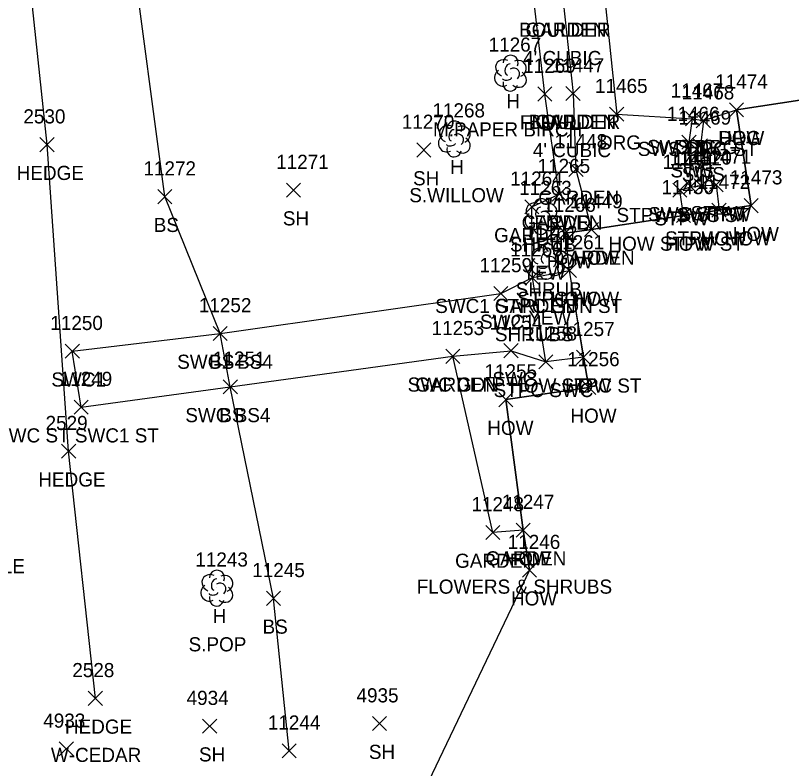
# Model space of a CAD drawing. Extents: x 1439173 to 1457902, y 641926 to 659889.
# Drawn here: x 1448034.3 to 1448144, y 648320.9 to 648427.5 of the extents above; entities that cross this region are included whole.
import ezdxf

# ---------------------------------------------------------------- set-up
doc = ezdxf.new("R2010")
doc.units = 0
for name, color, linetype in [('L_A', 7, 'Continuous'), ('L_C', 7, 'Continuous'), ('L_I', 7, 'Continuous'), ('L_TIC', 7, 'Continuous'), ('LAHR', 7, 'Continuous'), ('LAPB', 7, 'Continuous'), ('LBC', 7, 'Continuous'), ('LBF', 7, 'Continuous'), ('LELB', 7, 'Continuous'), ('LFNC', 7, 'Continuous'), ('LSH', 7, 'Continuous'), ('LSOGP', 7, 'Continuous'), ('LTD', 7, 'Continuous'), ('R_A', 7, 'Continuous'), ('R_C', 7, 'Continuous'), ('R_I', 7, 'Continuous'), ('R_TIC', 7, 'Continuous'), ('RDG', 7, 'Continuous'), ('RSW', 7, 'Continuous')]:
    doc.layers.add(name, color=color, linetype=linetype)

msp = doc.modelspace()

# ---------------------------------------------------------------- linework, layer by layer
at = {"layer": 'L_TIC'}
for points in [[(1448108.15, 648415.35), (1448110.15, 648417.35)], [(1448110.15, 648415.35), (1448108.15, 648417.35)], [(1448112.13, 648415.42), (1448114.13, 648417.42)], [(1448114.13, 648415.42), (1448112.13, 648417.42)], [(1448112.13, 648415.42), (1448114.13, 648417.42)], [(1448114.13, 648415.42), (1448112.13, 648417.42)], [(1448135.26, 648413.13), (1448137.26, 648415.13)], [(1448137.26, 648413.13), (1448135.26, 648415.13)], [(1448037.73, 648408.19), (1448039.73, 648410.19)], [(1448039.73, 648408.19), (1448037.73, 648410.19)], [(1448091.02, 648407.43), (1448093.02, 648409.43)], [(1448093.02, 648407.43), (1448091.02, 648409.43)], [(1448112.55, 648404.69), (1448114.55, 648406.69)], [(1448114.55, 648404.69), (1448112.55, 648406.69)], [(1448130.26, 648402.36), (1448132.26, 648404.36)], [(1448132.26, 648402.36), (1448130.26, 648404.36)], [(1448132.38, 648402.49), (1448134.38, 648404.49)], [(1448134.38, 648402.49), (1448132.38, 648404.49)], [(1448072.59, 648401.76), (1448074.59, 648403.76)], [(1448074.59, 648401.76), (1448072.59, 648403.76)], [(1448110.19, 648401.18), (1448112.19, 648403.18)], [(1448112.19, 648401.18), (1448110.19, 648403.18)], [(1448110.19, 648401.18), (1448112.19, 648403.18)], [(1448112.19, 648401.18), (1448110.19, 648403.18)], [(1448127.23, 648401.76), (1448129.23, 648403.76)], [(1448129.23, 648401.76), (1448127.23, 648403.76)], [(1448128.8, 648402.24), (1448130.8, 648404.24)], [(1448130.8, 648402.24), (1448128.8, 648404.24)], [(1448054.38, 648400.83), (1448056.38, 648402.83)], [(1448056.38, 648400.83), (1448054.38, 648402.83)], [(1448106.3, 648399.39), (1448108.3, 648401.39)], [(1448108.3, 648399.39), (1448106.3, 648401.39)], [(1448137.33, 648399.56), (1448139.33, 648401.56)], [(1448139.33, 648399.56), (1448137.33, 648401.56)], [(1448127.76, 648398.18), (1448129.76, 648400.18)], [(1448129.76, 648398.18), (1448127.76, 648400.18)], [(1448127.76, 648398.18), (1448129.76, 648400.18)], [(1448129.76, 648398.18), (1448127.76, 648400.18)], [(1448132.78, 648398.92), (1448134.78, 648400.92)], [(1448134.78, 648398.92), (1448132.78, 648400.92)], [(1448132.78, 648398.92), (1448134.78, 648400.92)], [(1448134.78, 648398.92), (1448132.78, 648400.92)], [(1448111.04, 648395.68), (1448113.04, 648397.68)], [(1448113.04, 648395.68), (1448111.04, 648397.68)], [(1448114.74, 648396.19), (1448116.74, 648398.19)], [(1448116.74, 648396.19), (1448114.74, 648398.19)], [(1448114.74, 648396.19), (1448116.74, 648398.19)], [(1448116.74, 648396.19), (1448114.74, 648398.19)], [(1448111.61, 648390.38), (1448113.61, 648392.38)], [(1448113.61, 648390.38), (1448111.61, 648392.38)], [(1448111.61, 648390.38), (1448113.61, 648392.38)], [(1448113.61, 648390.38), (1448111.61, 648392.38)], [(1448106.39, 648389.37), (1448108.39, 648391.37)], [(1448108.39, 648389.37), (1448106.39, 648391.37)], [(1448106.39, 648389.37), (1448108.39, 648391.37)], [(1448108.39, 648389.37), (1448106.39, 648391.37)], [(1448062.22, 648381.47), (1448064.22, 648383.47)], [(1448064.22, 648381.47), (1448062.22, 648383.47)], [(1448095.14, 648378.24), (1448097.14, 648380.24)], [(1448097.14, 648378.24), (1448095.14, 648380.24)], [(1448108.29, 648377.47), (1448110.29, 648379.47)], [(1448110.29, 648377.47), (1448108.29, 648379.47)], [(1448113.61, 648378.1), (1448115.61, 648380.1)], [(1448115.61, 648378.1), (1448113.61, 648380.1)], [(1448113.61, 648378.1), (1448115.61, 648380.1)], [(1448115.61, 648378.1), (1448113.61, 648380.1)], [(1448063.65, 648373.92), (1448065.65, 648375.92)], [(1448065.65, 648373.92), (1448063.65, 648375.92)], [(1448114.37, 648373.84), (1448116.37, 648375.84)], [(1448116.37, 648373.84), (1448114.37, 648375.84)], [(1448102.62, 648372.11), (1448104.62, 648374.11)], [(1448104.62, 648372.11), (1448102.62, 648374.11)], [(1448040.78, 648364.81), (1448042.78, 648366.81)], [(1448042.78, 648364.81), (1448040.78, 648366.81)], [(1448100.78, 648353.31), (1448102.78, 648355.31)], [(1448102.78, 648353.31), (1448100.78, 648355.31)], [(1448105.07, 648353.65), (1448107.07, 648355.65)], [(1448107.07, 648353.65), (1448105.07, 648355.65)], [(1448105.07, 648353.65), (1448107.07, 648355.65)], [(1448107.07, 648353.65), (1448105.07, 648355.65)], [(1448105.97, 648347.98), (1448107.97, 648349.98)], [(1448107.97, 648347.98), (1448105.97, 648349.98)], [(1448069.77, 648343.99), (1448071.77, 648345.99)], [(1448071.77, 648343.99), (1448069.77, 648345.99)], [(1448044.56, 648329.84), (1448046.56, 648331.84)], [(1448046.56, 648329.84), (1448044.56, 648331.84)], [(1448060.73, 648325.91), (1448062.73, 648327.91)], [(1448062.73, 648325.91), (1448060.73, 648327.91)], [(1448084.76, 648326.27), (1448086.76, 648328.27)], [(1448086.76, 648326.27), (1448084.76, 648328.27)], [(1448040.45, 648322.69), (1448042.45, 648324.69)], [(1448042.45, 648322.69), (1448040.45, 648324.69)], [(1448071.98, 648322.42), (1448073.98, 648324.42)], [(1448073.98, 648322.42), (1448071.98, 648324.42)]]:
    msp.add_lwpolyline(points, dxfattribs=at)
at = {"layer": 'LAHR'}
msp.add_lwpolyline([(1448045.56, 648330.84), (1448041.78, 648365.81), (1448038.73, 648409.19), (1448035.31, 648441.68), (1448068.06, 648447.86)], dxfattribs=at)
at = {"layer": 'LAPB'}
for points in [[(1448106.16, 648441.89), (1448103.64, 648444.91), (1448104.87, 648451.19), (1448110.82, 648453.11), (1448112.13, 648445.53), (1448111.28, 648439.45), (1448111.74, 648429.45), (1448113.13, 648416.42), (1448113.55, 648405.69), (1448115.74, 648397.19)], [(1448107.39, 648390.37), (1448107.3, 648400.39), (1448111.19, 648402.18)], [(1448106.07, 648354.65), (1448101.78, 648354.31), (1448096.14, 648379.24)]]:
    msp.add_lwpolyline(points, dxfattribs=at)
at = {"layer": 'LBC'}
msp.add_lwpolyline([(1448106.97, 648348.98), (1448106.07, 648354.65), (1448103.62, 648373.11), (1448115.37, 648374.84), (1448114.61, 648379.1), (1448112.61, 648391.38), (1448112.04, 648396.68), (1448115.74, 648397.19), (1448128.76, 648399.18), (1448133.78, 648399.92), (1448138.33, 648400.56), (1448136.26, 648414.13), (1448158.2, 648417.45), (1448162.57, 648418.14), (1448164.66, 648418.42), (1448165.26, 648414.43), (1448165.44, 648413), (1448167.63, 648399.62)], dxfattribs=at)
at = {"layer": 'LBF'}
for points in [[(1448128.76, 648399.18), (1448128.23, 648402.76), (1448129.8, 648403.24), (1448131.26, 648403.36), (1448133.38, 648403.49), (1448133.78, 648399.92)], [(1448114.61, 648379.1), (1448109.29, 648378.47), (1448107.39, 648390.37), (1448112.61, 648391.38)]]:
    msp.add_lwpolyline(points, dxfattribs=at)
at = {"layer": 'LELB'}
msp.add_lwpolyline([(1448072.98, 648323.42), (1448070.77, 648344.99), (1448064.65, 648374.92), (1448063.22, 648382.47), (1448055.38, 648401.83), (1448050.63, 648437.67)], dxfattribs=at)
at = {"layer": 'LFNC'}
msp.add_lwpolyline([(1448111.19, 648402.18), (1448109.15, 648416.35), (1448106.16, 648441.89)], dxfattribs=at)
at = {"layer": 'LSH'}
for p, q in [((1448108.58, 648399.07), (1448108.58, 648399.07)), ((1448108.58, 648399.07), (1448108.58, 648399.07)), ((1448109.39, 648392.72), (1448109.39, 648392.72)), ((1448109.39, 648392.72), (1448109.39, 648392.72))]:
    msp.add_line(p, q, dxfattribs=at)
for centre in [(1448108.63, 648400.51), (1448109.44, 648394.15)]:
    msp.add_arc(centre, 1.05, 335.5272, 180.9563, dxfattribs=at)
for centre, major_axis, ratio, start_param, end_param in [((1448107.79, 648399.74), (1.21, -0.51), 0.895232, 1.570796, 4.712389), ((1448109.63, 648399.66), (-1.14, -0.48), 0.949671, 1.570796, 4.712389), ((1448108.38, 648399.53), (-0.208, -0.792), 0.645439, 3.141593, 6.283185), ((1448107.5, 648398.37), (0.58, -1.04), 0.959034, 3.141593, 6.283185), ((1448109.08, 648398.91), (-0.5, 0.667), 0.989748, 3.141593, 6.283185), ((1448109.58, 648398.24), (-1.09, 0.79), 0.841452, 1.570796, 4.712389), ((1448108.58, 648397.57), (0.26, 1.06), 0.942809, 1.570796, 4.712389), ((1448108.13, 648398.32), (-0.625, -0.083), 0.423636, 0, 3.141593), ((1448108.6, 648393.39), (1.21, -0.51), 0.895232, 1.570796, 4.712389), ((1448110.43, 648393.3), (-1.14, -0.48), 0.949671, 1.570796, 4.712389), ((1448109.18, 648393.18), (-0.208, -0.792), 0.645439, 3.141593, 6.283185), ((1448109.89, 648392.55), (-0.5, 0.667), 0.989748, 3.141593, 6.283185), ((1448108.31, 648392.01), (0.58, -1.04), 0.959034, 3.141593, 6.283185), ((1448110.39, 648391.89), (-1.09, 0.79), 0.841452, 1.570796, 4.712389), ((1448109.39, 648391.22), (0.26, 1.06), 0.942809, 1.570796, 4.712389), ((1448108.93, 648391.97), (-0.625, -0.083), 0.423636, 0, 3.141593)]:
    msp.add_ellipse(centre, major_axis=major_axis, ratio=ratio, start_param=start_param, end_param=end_param, dxfattribs=at)
at = {"layer": 'LSOGP'}
msp.add_lwpolyline([(1448158.2, 648417.45), (1448136.27, 648414.13), (1448138.33, 648400.57), (1448133.78, 648399.92), (1448128.76, 648399.17), (1448115.74, 648397.2), (1448112.03, 648396.67), (1448112.6, 648391.38), (1448114.61, 648379.1), (1448115.38, 648374.83), (1448103.62, 648373.11), (1448106.07, 648354.65), (1448106.97, 648348.98), (1448089.6, 648312.64)], dxfattribs=at)
at = {"layer": 'LTD'}
for p, q in [((1448104.26, 648419.35), (1448104.26, 648419.35)), ((1448104.26, 648419.35), (1448104.26, 648419.35)), ((1448096.32, 648410.04), (1448096.32, 648410.04)), ((1448096.32, 648410.04), (1448096.32, 648410.04)), ((1448062.72, 648346.49), (1448062.72, 648346.49)), ((1448062.72, 648346.49), (1448062.72, 648346.49))]:
    msp.add_line(p, q, dxfattribs=at)
for centre in [(1448104.31, 648420.79), (1448096.36, 648411.48), (1448062.77, 648347.92)]:
    msp.add_arc(centre, 1.05, 335.5272, 180.9563, dxfattribs=at)
for centre, major_axis, ratio, start_param, end_param in [((1448103.47, 648420.02), (1.21, -0.51), 0.895232, 1.570796, 4.712389), ((1448105.3, 648419.94), (-1.14, -0.48), 0.949671, 1.570796, 4.712389), ((1448103.18, 648418.64), (0.58, -1.04), 0.959034, 3.141593, 6.283185), ((1448104.05, 648419.81), (-0.208, -0.792), 0.645439, 3.141593, 6.283185), ((1448104.76, 648419.19), (-0.5, 0.667), 0.989748, 3.141593, 6.283185), ((1448103.8, 648418.6), (-0.625, -0.083), 0.423636, 0, 3.141593), ((1448105.26, 648418.52), (-1.09, 0.79), 0.841452, 1.570796, 4.712389), ((1448104.26, 648417.85), (0.26, 1.06), 0.942809, 1.570796, 4.712389), ((1448095.52, 648410.71), (1.21, -0.51), 0.895232, 1.570796, 4.712389), ((1448097.36, 648410.63), (-1.14, -0.48), 0.949671, 1.570796, 4.712389), ((1448096.11, 648410.5), (-0.208, -0.792), 0.645439, 3.141593, 6.283185), ((1448095.23, 648409.33), (0.58, -1.04), 0.959034, 3.141593, 6.283185), ((1448096.82, 648409.88), (-0.5, 0.667), 0.989748, 3.141593, 6.283185), ((1448097.32, 648409.21), (-1.09, 0.79), 0.841452, 1.570796, 4.712389), ((1448096.32, 648408.54), (0.26, 1.06), 0.942809, 1.570796, 4.712389), ((1448095.86, 648409.29), (-0.625, -0.083), 0.423636, 0, 3.141593), ((1448061.93, 648347.15), (1.21, -0.51), 0.895232, 1.570796, 4.712389), ((1448063.77, 648347.07), (-1.14, -0.48), 0.949671, 1.570796, 4.712389), ((1448062.52, 648346.94), (-0.208, -0.792), 0.645439, 3.141593, 6.283185), ((1448063.22, 648346.32), (-0.5, 0.667), 0.989748, 3.141593, 6.283185), ((1448061.64, 648345.78), (0.58, -1.04), 0.959034, 3.141593, 6.283185), ((1448063.72, 648345.65), (-1.09, 0.79), 0.841452, 1.570796, 4.712389), ((1448062.73, 648344.99), (0.26, 1.06), 0.942809, 1.570796, 4.712389), ((1448062.27, 648345.74), (-0.625, -0.083), 0.423636, 0, 3.141593)]:
    msp.add_ellipse(centre, major_axis=major_axis, ratio=ratio, start_param=start_param, end_param=end_param, dxfattribs=at)
at = {"layer": 'R_TIC'}
for points in [[(1448118.31, 648412.5), (1448120.31, 648414.5)], [(1448120.31, 648412.5), (1448118.31, 648414.5)], [(1448135.26, 648413.13), (1448137.26, 648415.13)], [(1448137.26, 648413.13), (1448135.26, 648415.13)], [(1448129.02, 648411.86), (1448131.02, 648413.86)], [(1448131.02, 648411.86), (1448129.02, 648413.86)], [(1448129.02, 648411.86), (1448131.02, 648413.86)], [(1448131.02, 648411.86), (1448129.02, 648413.86)], [(1448130.57, 648411.59), (1448132.57, 648413.59)], [(1448132.57, 648411.59), (1448130.57, 648413.59)], [(1448130.57, 648411.59), (1448132.57, 648413.59)], [(1448132.57, 648411.59), (1448130.57, 648413.59)], [(1448128.54, 648408.55), (1448130.54, 648410.55)], [(1448130.54, 648408.55), (1448128.54, 648410.55)], [(1448130.14, 648408.02), (1448132.14, 648410.02)], [(1448132.14, 648408.02), (1448130.14, 648410.02)], [(1448130.26, 648402.36), (1448132.26, 648404.36)], [(1448132.26, 648402.36), (1448130.26, 648404.36)], [(1448128.8, 648402.24), (1448130.8, 648404.24)], [(1448130.8, 648402.24), (1448128.8, 648404.24)], [(1448106.39, 648389.37), (1448108.39, 648391.37)], [(1448108.39, 648389.37), (1448106.39, 648391.37)], [(1448101.93, 648387.14), (1448103.93, 648389.14)], [(1448103.93, 648387.14), (1448101.93, 648389.14)], [(1448062.22, 648381.47), (1448064.22, 648383.47)], [(1448064.22, 648381.47), (1448062.22, 648383.47)], [(1448041.3, 648378.96), (1448043.3, 648380.96)], [(1448043.3, 648378.96), (1448041.3, 648380.96)], [(1448095.14, 648378.24), (1448097.14, 648380.24)], [(1448097.14, 648378.24), (1448095.14, 648380.24)], [(1448103.36, 648379.03), (1448105.36, 648381.03)], [(1448105.36, 648379.03), (1448103.36, 648381.03)], [(1448108.29, 648377.47), (1448110.29, 648379.47)], [(1448110.29, 648377.47), (1448108.29, 648379.47)], [(1448063.65, 648373.92), (1448065.65, 648375.92)], [(1448065.65, 648373.92), (1448063.65, 648375.92)], [(1448042.55, 648371.05), (1448044.55, 648373.05)], [(1448044.55, 648371.05), (1448042.55, 648373.05)], [(1448042.55, 648371.05), (1448044.55, 648373.05)], [(1448044.55, 648371.05), (1448042.55, 648373.05)]]:
    msp.add_lwpolyline(points, dxfattribs=at)
at = {"layer": 'RDG'}
for points in [[(1448128.9, 648475.07), (1448135.68, 648466.98), (1448137.03, 648459.9), (1448133.44, 648455.22), (1448115.47, 648450.61), (1448119.31, 648413.5), (1448130.02, 648412.86)], [(1448131.57, 648412.59), (1448136.26, 648414.13)]]:
    msp.add_lwpolyline(points, dxfattribs=at)
at = {"layer": 'RSW'}
for points in [[(1448129.8, 648403.24), (1448129.54, 648409.55), (1448130.02, 648412.86), (1448131.57, 648412.59), (1448131.14, 648409.02), (1448131.26, 648403.36)], [(1448043.55, 648372.05), (1448042.3, 648379.96), (1448063.22, 648382.47), (1448102.93, 648388.14), (1448107.39, 648390.37)], [(1448043.55, 648372.05), (1448064.65, 648374.92), (1448096.14, 648379.24), (1448104.36, 648380.03), (1448109.29, 648378.47)]]:
    msp.add_lwpolyline(points, dxfattribs=at)

# ---------------------------------------------------------------- texts
at = {"layer": 'L_A'}
for s, p in [('BOULDER', (1448105.5, 648424.45)), ('GARDEN', (1448106.41, 648424.45)), ('H', (1448103.7, 648414.35)), ('FNWD', (1448105.62, 648411.35)), ('BOULDER', (1448106.88, 648411.42)), ('GARDEN', (1448107.79, 648411.42)), ('HOW', (1448133.65, 648409.13)), ('H', (1448095.75, 648405.04)), ('HEDGE', (1448034.43, 648404.19)), ('SH', (1448090.5, 648403.43)), ('GARDEN', (1448108.22, 648400.69)), ('STPW SWS ST', (1448119.28, 648398.24)), ('SWS STPW', (1448123.75, 648398.36)), ('STPW', (1448129.77, 648398.49)), ('BS', (1448053.82, 648396.83)), ('SH', (1448072.08, 648397.76)), ('GARDEN', (1448105.86, 648397.18)), ('FNWD', (1448107.65, 648397.18)), ('STPW', (1448124.63, 648397.76)), ('GARDEN', (1448101.97, 648395.39)), ('STPW HOW', (1448126.15, 648394.92)), ('HOW', (1448131.16, 648394.92)), ('HOW', (1448135.72, 648395.56)), ('SHRUB', (1448104.21, 648394.07)), ('HOW STPW ST', (1448118.14, 648394.18)), ('HOW', (1448126.14, 648394.18)), ('HOW', (1448109.42, 648391.68)), ('GARDEN', (1448110.41, 648392.19)), ('HOW', (1448113.13, 648392.19)), ('SHRUB', (1448105.02, 648387.72)), ('STPC HOW', (1448105.24, 648386.38)), ('HOW', (1448109.99, 648386.38)), ('SWC1 STPC GDN ST', (1448093.63, 648385.37)), ('GARDEN', (1448102.06, 648385.37)), ('BS', (1448061.66, 648377.47)), ('GARDEN', (1448090.81, 648374.24)), ('HOW STPC ST', (1448104.24, 648374.1)), ('HOW', (1448111.99, 648374.1)), ('STPC SWC', (1448101.89, 648373.47)), ('BS', (1448063.09, 648369.92)), ('HOW', (1448112.76, 648369.84)), ('HOW', (1448101, 648368.11)), ('HEDGE', (1448037.49, 648360.81)), ('GARDEN', (1448100.74, 648349.65)), ('HOW', (1448103.46, 648349.65)), ('GARDEN', (1448096.45, 648349.31)), ('HOW', (1448104.35, 648343.98)), ('H', (1448062.16, 648341.49)), ('BS', (1448069.21, 648339.99)), ('HEDGE', (1448041.26, 648325.84)), ('SH', (1448084.25, 648322.27)), ('SH', (1448060.22, 648321.91))]:
    msp.add_text(s, height=2, dxfattribs=at).set_placement(p)
at = {"layer": 'L_C'}
for s, p in [("4' CUBIC", (1448106.07, 648420.45)), ('M.PAPER BIRCH', (1448093.32, 648410.35)), ("4' CUBIC", (1448107.45, 648407.42)), ('S.WILLOW', (1448089.97, 648401.04)), ('YEW', (1448105.99, 648390.07)), ('YEW', (1448106.79, 648383.72)), ('M.APPLE', (1448024.01, 648348.55)), ('FLOWERS & SHRUBS', (1448091.02, 648345.65)), ('S.POP', (1448058.75, 648337.49)), ('W-CEDAR', (1448039.28, 648321.84))]:
    msp.add_text(s, height=2, dxfattribs=at).set_placement(p)
at = {"layer": 'L_I'}
for s, p in [('11267', (1448101.19, 648422.35)), ('11269', (1448106.08, 648419.35)), ('11447', (1448110.1, 648419.42)), ('11447', (1448110.1, 648419.42)), ('11474', (1448133.24, 648417.13)), ('2530', (1448035.38, 648412.19)), ('11268', (1448093.24, 648413.04)), ('11270', (1448088.91, 648411.43)), ('11448', (1448110.52, 648408.69)), ('11271', (1448071.14, 648405.76)), ('11451', (1448125.78, 648405.76)), ('11452', (1448126.77, 648406.24)), ('11470', (1448128.15, 648406.36)), ('11471', (1448130.92, 648406.49)), ('11272', (1448052.36, 648404.83)), ('11265', (1448108.11, 648405.18)), ('11265', (1448108.11, 648405.18)), ('11264', (1448104.23, 648403.39)), ('11473', (1448135.31, 648403.56)), ('11472', (1448130.75, 648402.92)), ('11472', (1448130.75, 648402.92)), ('11263', (1448105.51, 648402.07)), ('11450', (1448125.65, 648402.18)), ('11450', (1448125.65, 648402.18)), ('11449', (1448112.71, 648400.19)), ('11449', (1448112.71, 648400.19)), ('11266', (1448108.91, 648399.68)), ('11262', (1448106.32, 648395.72)), ('11261', (1448110.1, 648394.38)), ('11261', (1448110.1, 648394.38)), ('11260', (1448104.23, 648393.37)), ('11260', (1448104.23, 648393.37)), ('11252', (1448060.2, 648385.47)), ('11253', (1448093.12, 648382.24)), ('11258', (1448106.26, 648381.47)), ('11257', (1448111.58, 648382.1)), ('11257', (1448111.58, 648382.1)), ('11251', (1448062.2, 648377.92)), ('11256', (1448112.29, 648377.84)), ('11255', (1448100.6, 648376.11)), ('2529', (1448038.52, 648368.81)), ('11248', (1448098.76, 648357.31)), ('11247', (1448103.05, 648357.65)), ('11247', (1448103.05, 648357.65)), ('11246', (1448103.89, 648351.98)), ('11243', (1448059.7, 648349.49)), ('11245', (1448067.75, 648347.99)), ('2528', (1448042.3, 648333.84)), ('4934', (1448058.47, 648329.91)), ('4935', (1448082.5, 648330.27)), ('4933', (1448038.19, 648326.69)), ('11244', (1448069.96, 648326.42))]:
    msp.add_text(s, height=2, dxfattribs=at).set_placement(p)
at = {"layer": 'R_A'}
for s, p in [('DRG', (1448133.75, 648409.13)), ('DRG', (1448116.8, 648408.5)), ('SWS DRG', (1448123.6, 648407.86)), ('DRG', (1448127.51, 648407.86)), ('SWS DRG ST', (1448122.29, 648407.59)), ('DRG', (1448129.06, 648407.59)), ('SWS', (1448126.91, 648404.55)), ('SWS', (1448128.51, 648404.02)), ('STPW SWS ST', (1448119.28, 648398.24)), ('SWS STPW', (1448123.75, 648398.36)), ('SWC1 STPC GDN ST', (1448093.63, 648385.37)), ('SWC1', (1448099.97, 648383.14)), ('SWC1 BS4', (1448057.14, 648377.47)), ('SWC1', (1448039.34, 648374.96)), ('SWC', (1448101.72, 648375.03)), ('SWC GDN', (1448089.73, 648374.24)), ('STPC SWC', (1448101.89, 648373.47)), ('SWC BS4', (1448058.29, 648369.92)), ('SWC ST SWC1 ST', (1448031.52, 648367.05)), ('SWC ST SWC1 ST', (1448031.52, 648367.05))]:
    msp.add_text(s, height=2, dxfattribs=at).set_placement(p)
at = {"layer": 'R_C'}
msp.add_text('SHRUBS', height=2, dxfattribs=at).set_placement((1448102.08, 648381.37))
at = {"layer": 'R_I'}
for s, p in [('11465', (1448116.24, 648416.5)), ('11474', (1448133.24, 648417.13)), ('11467', (1448126.95, 648415.86)), ('11467', (1448126.95, 648415.86)), ('11468', (1448128.5, 648415.59)), ('11468', (1448128.5, 648415.59)), ('11466', (1448126.41, 648412.55)), ('11469', (1448128.06, 648412.02)), ('11452', (1448126.77, 648406.24)), ('11470', (1448128.15, 648406.36)), ('11260', (1448104.23, 648393.37)), ('11259', (1448099.9, 648391.14)), ('11252', (1448060.2, 648385.47)), ('11250', (1448039.19, 648382.96)), ('11254', (1448101.34, 648383.03)), ('11253', (1448093.12, 648382.24)), ('11258', (1448106.26, 648381.47)), ('11251', (1448062.2, 648377.92)), ('11249', (1448040.51, 648375.05)), ('11249', (1448040.51, 648375.05))]:
    msp.add_text(s, height=2, dxfattribs=at).set_placement(p)

doc.saveas('drawing.dxf')
